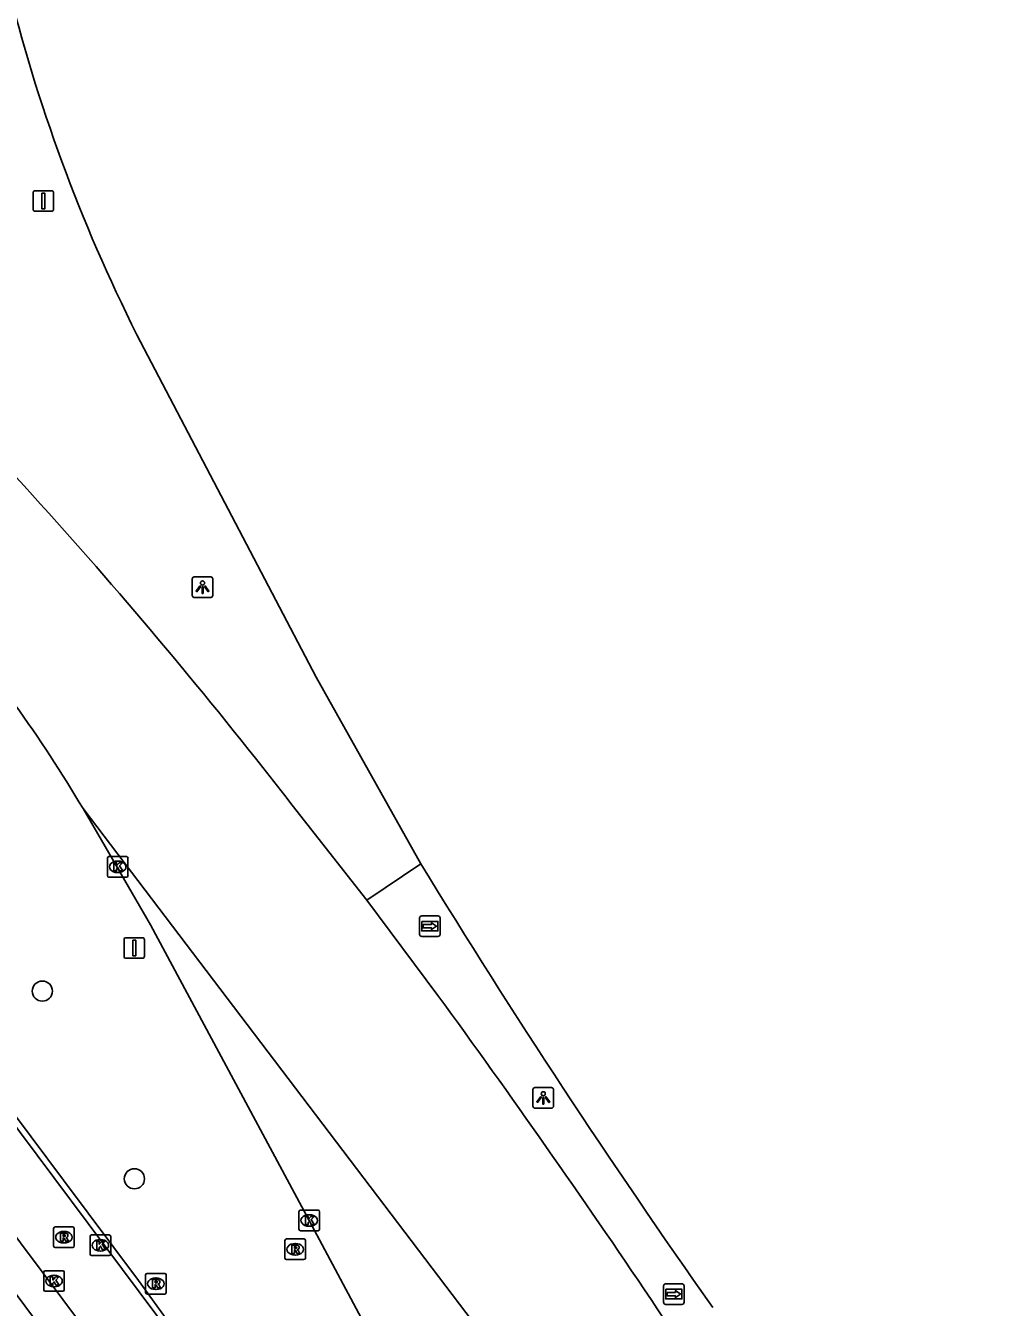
# Model space of a CAD drawing. Extents: x 161477 to 163040, y 383680 to 384868.
# Drawn here: x 162907 to 162954.4, y 384101.2 to 384163.4 of the extents above; entities that cross this region are included whole.
import ezdxf

# ---------------------------------------------------------------- set-up
doc = ezdxf.new("R2010")
doc.units = 0
for name, color, linetype in [('IMGEO_Boom', 7, 'Continuous'), ('IMGEO_Damwand', 7, 'Continuous'), ('IMGEO_Fietspad_gesloten', 7, 'Continuous'), ('IMGEO_Kolk', 7, 'Continuous'), ('IMGEO_Lichtpunt', 7, 'Continuous'), ('IMGEO_Rijbaan_lokaal_gesloten', 7, 'Continuous'), ('IMGEO_Rijbaan_regionaal_gesloten', 7, 'Continuous'), ('IMGEO_Rioolput', 7, 'Continuous'), ('IMGEO_Verkeersbordpaal', 7, 'Continuous'), ('IMGEO_Verkeerseiland_open', 7, 'Continuous'), ('IMGEO_Voetpad_open', 7, 'Continuous'), ('IMGEO_Wegwijzer', 7, 'Continuous')]:
    doc.layers.add(name, color=color, linetype=linetype)

msp = doc.modelspace()

# ---------------------------------------------------------------- linework, layer by layer
at = {"layer": 'IMGEO_Boom'}
for centre in [(162907.835, 384116.542), (162912.303, 384107.434)]:
    msp.add_circle(centre, 0.489, dxfattribs=at)
at = {"layer": 'IMGEO_Damwand'}
for points in [[(162912.498, 384102.495), (162908.856, 384107.373), (162905.715, 384111.58), (162902.34, 384116.101), (162898.087, 384121.796), (162894.497, 384126.604), (162891.054, 384131.215), (162885.633, 384138.476)], [(162912.498, 384102.495), (162913.174, 384101.565), (162913.813, 384100.685)]]:
    msp.add_lwpolyline(points, dxfattribs=at)
at = {"layer": 'IMGEO_Fietspad_gesloten'}
for points in [[(162936.676, 384069.611), (162881.766, 384143.154), (162879.249, 384146.276), (162877.908, 384147.651)], [(162954.425, 384040.799), (162937.22, 384063.568), (162878.377, 384142.332)]]:
    msp.add_lwpolyline(points, dxfattribs=at)
at = {"layer": 'IMGEO_Kolk'}
for p, q in [((162910.991, 384122.146), (162910.991, 384122.998)), ((162911.066, 384123.072), (162911.918, 384123.072)), ((162911.479, 384122.852), (162911.504, 384122.852)), ((162911.992, 384122.998), (162911.992, 384122.146)), ((162911.918, 384122.072), (162911.066, 384122.072)), ((162911.502, 384122.292), (162911.477, 384122.292)), ((162920.286, 384104.984), (162920.286, 384105.836)), ((162920.361, 384105.91), (162921.213, 384105.91)), ((162921.287, 384105.836), (162921.287, 384104.984)), ((162920.797, 384105.13), (162920.772, 384105.13)), ((162920.774, 384105.69), (162920.799, 384105.69)), ((162910.151, 384103.779), (162910.151, 384104.631)), ((162910.226, 384104.705), (162911.078, 384104.705)), ((162910.639, 384104.485), (162910.664, 384104.485)), ((162911.152, 384104.631), (162911.152, 384103.779)), ((162921.213, 384104.91), (162920.361, 384104.91)), ((162910.662, 384103.925), (162910.637, 384103.925)), ((162911.078, 384103.705), (162910.226, 384103.705)), ((162907.901, 384102.045), (162907.901, 384102.897)), ((162907.976, 384102.971), (162908.828, 384102.971)), ((162908.389, 384102.751), (162908.414, 384102.751)), ((162908.902, 384102.897), (162908.902, 384102.045)), ((162908.412, 384102.191), (162908.387, 384102.191)), ((162908.828, 384101.971), (162907.976, 384101.971))]:
    msp.add_line(p, q, dxfattribs=at)
for points in [[(162910.991, 384122.146), (162910.991, 384122.998)], [(162911.066, 384123.072), (162911.918, 384123.072)], [(162911.312, 384122.772), (162911.435, 384122.772), (162911.435, 384122.621), (162911.565, 384122.772), (162911.729, 384122.772), (162911.583, 384122.621), (162911.736, 384122.372), (162911.584, 384122.372), (162911.499, 384122.536), (162911.435, 384122.469), (162911.435, 384122.372), (162911.312, 384122.372), (162911.312, 384122.772)], [(162911.992, 384122.998), (162911.992, 384122.146)], [(162911.918, 384122.072), (162911.066, 384122.072)], [(162920.286, 384104.984), (162920.286, 384105.836)], [(162920.361, 384105.91), (162921.213, 384105.91)], [(162921.287, 384105.836), (162921.287, 384104.984)], [(162920.607, 384105.61), (162920.73, 384105.61), (162920.73, 384105.459), (162920.86, 384105.61), (162921.024, 384105.61), (162920.878, 384105.459), (162921.031, 384105.21), (162920.879, 384105.21), (162920.794, 384105.374), (162920.73, 384105.307), (162920.73, 384105.21), (162920.607, 384105.21), (162920.607, 384105.61)], [(162910.151, 384103.779), (162910.151, 384104.631)], [(162910.226, 384104.705), (162911.078, 384104.705)], [(162911.152, 384104.631), (162911.152, 384103.779)], [(162921.213, 384104.91), (162920.361, 384104.91)], [(162910.472, 384104.405), (162910.595, 384104.405), (162910.595, 384104.254), (162910.725, 384104.405), (162910.889, 384104.405), (162910.743, 384104.254), (162910.896, 384104.005), (162910.744, 384104.005), (162910.659, 384104.169), (162910.595, 384104.102), (162910.595, 384104.005), (162910.472, 384104.005), (162910.472, 384104.405)], [(162911.078, 384103.705), (162910.226, 384103.705)], [(162907.901, 384102.045), (162907.901, 384102.897)], [(162907.976, 384102.971), (162908.828, 384102.971)], [(162908.222, 384102.671), (162908.345, 384102.671), (162908.345, 384102.52), (162908.475, 384102.671), (162908.639, 384102.671), (162908.493, 384102.52), (162908.646, 384102.271), (162908.494, 384102.271), (162908.409, 384102.435), (162908.345, 384102.368), (162908.345, 384102.271), (162908.222, 384102.271), (162908.222, 384102.671)], [(162908.902, 384102.897), (162908.902, 384102.045)], [(162908.828, 384101.971), (162907.976, 384101.971)]]:
    msp.add_lwpolyline(points, dxfattribs=at)
for centre, start, end in [((162911.068, 384122.996), 91.55205, 178.44795), ((162911.068, 384122.996), 91.55205, 178.44795), ((162911.916, 384122.996), 1.55205, 88.44795), ((162911.916, 384122.996), 1.55205, 88.44795), ((162911.068, 384122.148), 181.55205, 268.44795), ((162911.068, 384122.148), 181.55205, 268.44795), ((162911.916, 384122.148), 271.55205, 358.44795), ((162911.916, 384122.148), 271.55205, 358.44795), ((162920.363, 384105.834), 91.55205, 178.44795), ((162920.363, 384105.834), 91.55205, 178.44795), ((162921.211, 384105.834), 1.55205, 88.44795), ((162921.211, 384105.834), 1.55205, 88.44795), ((162910.228, 384104.629), 91.55205, 178.44795), ((162910.228, 384104.629), 91.55205, 178.44795), ((162911.076, 384104.629), 1.55205, 88.44795), ((162911.076, 384104.629), 1.55205, 88.44795), ((162920.363, 384104.986), 181.55205, 268.44795), ((162920.363, 384104.986), 181.55205, 268.44795), ((162921.211, 384104.986), 271.55205, 358.44795), ((162921.211, 384104.986), 271.55205, 358.44795), ((162910.228, 384103.781), 181.55205, 268.44795), ((162910.228, 384103.781), 181.55205, 268.44795), ((162911.076, 384103.781), 271.55205, 358.44795), ((162911.076, 384103.781), 271.55205, 358.44795), ((162907.978, 384102.895), 91.55205, 178.44795), ((162907.978, 384102.895), 91.55205, 178.44795), ((162908.826, 384102.895), 1.55205, 88.44795), ((162908.826, 384102.895), 1.55205, 88.44795), ((162907.978, 384102.047), 181.55205, 268.44795), ((162907.978, 384102.047), 181.55205, 268.44795), ((162908.826, 384102.047), 271.55205, 358.44795), ((162908.826, 384102.047), 271.55205, 358.44795)]:
    msp.add_arc(centre, 0.0765, start, end, dxfattribs=at)
for centre, major_axis, ratio, start_param, end_param in [((162911.478, 384122.572), (-0.387, 0.002), 0.722429, 4.712389, 7.853982), ((162911.503, 384122.572), (-0.39, 0.002), 0.717154, 1.570796, 4.712389), ((162920.773, 384105.41), (-0.387, 0.002), 0.722429, 4.712389, 7.853982), ((162920.798, 384105.41), (-0.39, 0.002), 0.717154, 1.570796, 4.712389), ((162910.638, 384104.205), (-0.387, 0.002), 0.722429, 4.712389, 7.853982), ((162910.663, 384104.205), (-0.39, 0.002), 0.717154, 1.570796, 4.712389), ((162908.388, 384102.471), (-0.387, 0.002), 0.722429, 4.712389, 7.853982), ((162908.413, 384102.471), (-0.39, 0.002), 0.717154, 1.570796, 4.712389)]:
    msp.add_ellipse(centre, major_axis=major_axis, ratio=ratio, start_param=start_param, end_param=end_param, dxfattribs=at)
at = {"layer": 'IMGEO_Lichtpunt'}
for p, q in [((162915.111, 384136.552), (162915.111, 384135.745)), ((162915.111, 384136.552), (162915.111, 384135.745)), ((162916.013, 384136.647), (162915.205, 384136.647)), ((162916.013, 384136.647), (162915.205, 384136.647)), ((162916.107, 384135.745), (162916.107, 384136.552)), ((162916.107, 384135.745), (162916.107, 384136.552)), ((162915.205, 384135.651), (162916.013, 384135.651)), ((162915.205, 384135.651), (162916.013, 384135.651)), ((162931.645, 384111.762), (162931.645, 384110.955)), ((162931.645, 384111.762), (162931.645, 384110.955)), ((162932.547, 384111.857), (162931.739, 384111.857)), ((162932.547, 384111.857), (162931.739, 384111.857)), ((162932.641, 384110.955), (162932.641, 384111.762)), ((162932.641, 384110.955), (162932.641, 384111.762)), ((162931.739, 384110.861), (162932.547, 384110.861)), ((162931.739, 384110.861), (162932.547, 384110.861))]:
    msp.add_line(p, q, dxfattribs=at)
for points in [[(162915.485, 384136.216), (162915.524, 384136.188), (162915.336, 384135.926), (162915.298, 384135.953), (162915.485, 384136.216)], [(162915.697, 384136.188), (162915.735, 384136.215), (162915.922, 384135.953), (162915.883, 384135.925), (162915.697, 384136.188)], [(162915.587, 384136.168), (162915.634, 384136.168), (162915.634, 384135.846), (162915.587, 384135.846), (162915.587, 384136.168)], [(162932.019, 384111.426), (162932.058, 384111.398), (162931.87, 384111.136), (162931.832, 384111.163), (162932.019, 384111.426)], [(162932.121, 384111.378), (162932.168, 384111.378), (162932.168, 384111.056), (162932.121, 384111.056), (162932.121, 384111.378)], [(162932.231, 384111.398), (162932.269, 384111.425), (162932.456, 384111.163), (162932.417, 384111.135), (162932.231, 384111.398)]]:
    msp.add_lwpolyline(points, dxfattribs=at)
for centre in [(162915.61, 384136.35), (162932.144, 384111.56)]:
    msp.add_circle(centre, 0.0994, dxfattribs=at)
for centre, start, end in [((162915.205, 384136.552), 90, 180), ((162915.205, 384136.552), 90, 180), ((162916.013, 384136.552), 0, 90), ((162916.013, 384136.552), 0, 90), ((162915.205, 384135.745), 180, 270), ((162915.205, 384135.745), 180, 270), ((162916.013, 384135.745), 270, 0), ((162916.013, 384135.745), 270, 360), ((162931.739, 384111.762), 90, 180), ((162931.739, 384111.762), 90, 180), ((162932.547, 384111.762), 0, 90), ((162932.547, 384111.762), 0, 90), ((162931.739, 384110.955), 180, 270), ((162931.739, 384110.955), 180, 270), ((162932.547, 384110.955), 270, 0), ((162932.547, 384110.955), 270, 360)]:
    msp.add_arc(centre, 0.0946, start, end, dxfattribs=at)
at = {"layer": 'IMGEO_Rijbaan_lokaal_gesloten'}
msp.add_lwpolyline([(162909.809, 384125.408), (162913.085, 384119.757), (162920.788, 384105.411), (162937.626, 384073.878), (162939.169, 384071.004)], dxfattribs=at)
at = {"layer": 'IMGEO_Rijbaan_regionaal_gesloten'}
for points in [[(162912.424, 384148.396), (162921.122, 384131.778), (162926.206, 384122.722)], [(162909.809, 384125.408), (162932.721, 384095.239), (162944.7, 384074.163)], [(162923.585, 384120.96), (162919.96, 384125.573)], [(162927.034, 384116.336), (162923.585, 384120.96)]]:
    msp.add_lwpolyline(points, dxfattribs=at)
for centre, radius, start, end in [((162985.355, 384184.962), 81.584, 193.75703, 206.62832), ((162719.767, 383969.703), 253.772, 42.06942, 46.3684), ((162716.336, 383967.808), 257.59, 37.76798, 41.87101), ((162847.204, 384088.011), 72.924, 30.8523, 40.33903), ((163256.7, 384324.721), 387.337, 211.4334, 215.24625), ((162525.618, 383824.071), 496.542, 33.97725, 36.05782), ((162665.467, 383924.25), 324.621, 29.78163, 33.1092)]:
    msp.add_arc(centre, radius, start, end, dxfattribs=at)
at = {"layer": 'IMGEO_Rioolput'}
for p, q in [((162908.457, 384105.098), (162909.309, 384105.098)), ((162908.382, 384104.172), (162908.382, 384105.024)), ((162908.87, 384104.878), (162908.895, 384104.878)), ((162909.383, 384105.024), (162909.383, 384104.172)), ((162919.68, 384104.512), (162920.532, 384104.512)), ((162909.309, 384104.098), (162908.457, 384104.098)), ((162908.893, 384104.318), (162908.868, 384104.318)), ((162919.605, 384103.586), (162919.605, 384104.438)), ((162920.093, 384104.292), (162920.118, 384104.292)), ((162920.606, 384104.438), (162920.606, 384103.586)), ((162920.532, 384103.512), (162919.68, 384103.512)), ((162920.116, 384103.732), (162920.091, 384103.732)), ((162912.845, 384101.913), (162912.845, 384102.765)), ((162912.92, 384102.839), (162913.772, 384102.839)), ((162913.333, 384102.619), (162913.358, 384102.619)), ((162913.846, 384102.765), (162913.846, 384101.913)), ((162913.356, 384102.059), (162913.331, 384102.059)), ((162913.772, 384101.839), (162912.92, 384101.839))]:
    msp.add_line(p, q, dxfattribs=at)
for points in [[(162908.457, 384105.098), (162909.309, 384105.098)], [(162908.382, 384104.172), (162908.382, 384105.024)], [(162908.971, 384104.796), (162908.719, 384104.798), (162908.719, 384104.398)], [(162908.719, 384104.398), (162908.843, 384104.398), (162908.843, 384104.56), (162908.854, 384104.56)], [(162908.897, 384104.717), (162908.843, 384104.717), (162908.843, 384104.636)], [(162908.843, 384104.636), (162908.895, 384104.636)], [(162908.901, 384104.531), (162908.972, 384104.398), (162909.112, 384104.398), (162909.047, 384104.524)], [(162909.383, 384105.024), (162909.383, 384104.172)], [(162919.68, 384104.512), (162920.532, 384104.512)], [(162909.309, 384104.098), (162908.457, 384104.098)], [(162919.605, 384103.586), (162919.605, 384104.438)], [(162920.194, 384104.21), (162919.942, 384104.212), (162919.942, 384103.812)], [(162919.942, 384103.812), (162920.066, 384103.812), (162920.066, 384103.974), (162920.077, 384103.974)], [(162920.12, 384104.131), (162920.066, 384104.131), (162920.066, 384104.05)], [(162920.066, 384104.05), (162920.118, 384104.05)], [(162920.124, 384103.945), (162920.195, 384103.812), (162920.335, 384103.812), (162920.27, 384103.938)], [(162920.606, 384104.438), (162920.606, 384103.586)], [(162920.532, 384103.512), (162919.68, 384103.512)], [(162912.845, 384101.913), (162912.845, 384102.765)], [(162912.92, 384102.839), (162913.772, 384102.839)], [(162913.846, 384102.765), (162913.846, 384101.913)], [(162913.434, 384102.537), (162913.182, 384102.539), (162913.182, 384102.139)], [(162913.182, 384102.139), (162913.306, 384102.139), (162913.306, 384102.301), (162913.317, 384102.301)], [(162913.36, 384102.458), (162913.306, 384102.458), (162913.306, 384102.377)], [(162913.306, 384102.377), (162913.358, 384102.377)], [(162913.364, 384102.272), (162913.435, 384102.139), (162913.575, 384102.139), (162913.51, 384102.265)], [(162913.772, 384101.839), (162912.92, 384101.839)]]:
    msp.add_lwpolyline(points, dxfattribs=at)
for centre, radius, start, end in [((162908.459, 384105.022), 0.0765, 91.55205, 178.44795), ((162908.459, 384105.022), 0.0765, 91.55205, 178.44795), ((162909.307, 384105.022), 0.0765, 1.55205, 88.44795), ((162909.307, 384105.022), 0.0765, 1.55205, 88.44795), ((162908.853, 384104.507), 0.0533, 26.02933, 88.69889), ((162908.879, 384104.825), 0.19, 274.7715, 282.96867), ((162908.903, 384104.621), 0.0964, 77.00612, 93.18647), ((162908.917, 384104.678), 0.0378, 276.66336, 79.67722), ((162908.97, 384104.686), 0.109, 350.36119, 89.41601), ((162908.968, 384104.686), 0.112, 277.58423, 350.98172), ((162908.952, 384104.471), 0.108, 29.51342, 73.79051), ((162919.682, 384104.436), 0.0765, 91.55205, 178.44795), ((162919.682, 384104.436), 0.0765, 91.55205, 178.44795), ((162920.53, 384104.436), 0.0765, 1.55205, 88.44795), ((162920.53, 384104.436), 0.0765, 1.55205, 88.44795), ((162908.459, 384104.174), 0.0765, 181.55205, 268.44795), ((162908.459, 384104.174), 0.0765, 181.55205, 268.44795), ((162909.307, 384104.174), 0.0765, 271.55205, 358.44795), ((162909.307, 384104.174), 0.0765, 271.55205, 358.44795), ((162920.076, 384103.921), 0.0533, 26.02933, 88.69889), ((162920.102, 384104.239), 0.19, 274.7715, 282.96867), ((162920.126, 384104.035), 0.0964, 77.00612, 93.18647), ((162920.14, 384104.092), 0.0378, 276.66336, 79.67722), ((162920.193, 384104.1), 0.109, 350.36119, 89.41601), ((162920.191, 384104.1), 0.112, 277.58423, 350.98172), ((162920.175, 384103.885), 0.108, 29.51342, 73.79051), ((162919.682, 384103.588), 0.0765, 181.55205, 268.44795), ((162919.682, 384103.588), 0.0765, 181.55205, 268.44795), ((162920.53, 384103.588), 0.0765, 271.55205, 358.44795), ((162920.53, 384103.588), 0.0765, 271.55205, 358.44795), ((162912.922, 384102.763), 0.0765, 91.55205, 178.44795), ((162912.922, 384102.763), 0.0765, 91.55205, 178.44795), ((162913.77, 384102.763), 0.0765, 1.55205, 88.44795), ((162913.77, 384102.763), 0.0765, 1.55205, 88.44795), ((162913.316, 384102.248), 0.0533, 26.02933, 88.69889), ((162913.342, 384102.566), 0.19, 274.7715, 282.96867), ((162913.366, 384102.362), 0.0964, 77.00612, 93.18647), ((162913.38, 384102.419), 0.0378, 276.66336, 79.67722), ((162913.433, 384102.427), 0.109, 350.36119, 89.41601), ((162913.431, 384102.427), 0.112, 277.58423, 350.98172), ((162913.415, 384102.212), 0.108, 29.51342, 73.79051), ((162912.922, 384101.915), 0.0765, 181.55205, 268.44795), ((162912.922, 384101.915), 0.0765, 181.55205, 268.44795), ((162913.77, 384101.915), 0.0765, 271.55205, 358.44795), ((162913.77, 384101.915), 0.0765, 271.55205, 358.44795)]:
    msp.add_arc(centre, radius, start, end, dxfattribs=at)
for centre, major_axis, ratio, start_param, end_param in [((162908.869, 384104.598), (-0.387, 0.002), 0.722429, 4.712389, 7.853982), ((162908.894, 384104.598), (-0.39, 0.002), 0.717154, 1.570796, 4.712389), ((162920.092, 384104.012), (-0.387, 0.002), 0.722429, 4.712389, 7.853982), ((162920.117, 384104.012), (-0.39, 0.002), 0.717154, 1.570796, 4.712389), ((162913.332, 384102.339), (-0.387, 0.002), 0.722429, 4.712389, 7.853982), ((162913.357, 384102.339), (-0.39, 0.002), 0.717154, 1.570796, 4.712389)]:
    msp.add_ellipse(centre, major_axis=major_axis, ratio=ratio, start_param=start_param, end_param=end_param, dxfattribs=at)
at = {"layer": 'IMGEO_Verkeersbordpaal'}
for p, q in [((162907.387, 384154.491), (162907.387, 384155.291)), ((162907.387, 384155.291), (162907.387, 384154.491)), ((162907.487, 384155.391), (162908.277, 384155.391)), ((162908.277, 384155.391), (162907.487, 384155.391)), ((162908.377, 384155.291), (162908.377, 384154.491)), ((162908.377, 384154.491), (162908.377, 384155.291)), ((162908.277, 384154.391), (162907.487, 384154.391)), ((162907.487, 384154.391), (162908.277, 384154.391)), ((162911.799, 384118.233), (162911.799, 384119.033)), ((162911.799, 384119.033), (162911.799, 384118.233)), ((162911.899, 384119.133), (162912.689, 384119.133)), ((162912.689, 384119.133), (162911.899, 384119.133)), ((162912.789, 384119.033), (162912.789, 384118.233)), ((162912.789, 384118.233), (162912.789, 384119.033)), ((162912.689, 384118.133), (162911.899, 384118.133)), ((162911.899, 384118.133), (162912.689, 384118.133))]:
    msp.add_line(p, q, dxfattribs=at)
for points in [[(162907.807, 384155.266), (162907.957, 384155.266), (162907.957, 384154.516), (162907.807, 384154.516), (162907.807, 384155.266)], [(162912.219, 384119.008), (162912.369, 384119.008), (162912.369, 384118.258), (162912.219, 384118.258), (162912.219, 384119.008)]]:
    msp.add_lwpolyline(points, dxfattribs=at)
for centre, start, end in [((162907.487, 384155.291), 90, 180), ((162907.487, 384155.291), 90, 180), ((162908.277, 384155.291), 0, 90), ((162908.277, 384155.291), 360, 90), ((162907.487, 384154.491), 180, 270), ((162907.487, 384154.491), 180, 270), ((162908.277, 384154.491), 270, 0), ((162908.277, 384154.491), 270, 0), ((162911.899, 384119.033), 90, 180), ((162911.899, 384119.033), 90, 180), ((162912.689, 384119.033), 0, 90), ((162912.689, 384119.033), 360, 90), ((162911.899, 384118.233), 180, 270), ((162911.899, 384118.233), 180, 270), ((162912.689, 384118.233), 270, 0), ((162912.689, 384118.233), 270, 0)]:
    msp.add_arc(centre, 0.1, start, end, dxfattribs=at)
at = {"layer": 'IMGEO_Verkeerseiland_open'}
msp.add_lwpolyline([(162923.585, 384120.96), (162926.206, 384122.722)], dxfattribs=at)
at = {"layer": 'IMGEO_Voetpad_open'}
msp.add_lwpolyline([(162879.349, 384138.29), (162909.262, 384098.201), (162910.416, 384096.403), (162911.211, 384094.666), (162911.778, 384093.171)], dxfattribs=at)
at = {"layer": 'IMGEO_Wegwijzer'}
for p, q in [((162926.146, 384119.294), (162926.146, 384120.094)), ((162926.146, 384120.094), (162926.146, 384119.294)), ((162926.246, 384120.194), (162927.036, 384120.194)), ((162927.036, 384120.194), (162926.246, 384120.194)), ((162927.136, 384120.094), (162927.136, 384119.294)), ((162927.136, 384119.294), (162927.136, 384120.094)), ((162927.036, 384119.194), (162926.246, 384119.194)), ((162926.246, 384119.194), (162927.036, 384119.194)), ((162937.985, 384101.437), (162937.985, 384102.237)), ((162937.985, 384102.237), (162937.985, 384101.437)), ((162938.085, 384102.337), (162938.875, 384102.337)), ((162938.875, 384102.337), (162938.085, 384102.337)), ((162938.975, 384102.237), (162938.975, 384101.437)), ((162938.975, 384101.437), (162938.975, 384102.237)), ((162938.875, 384101.337), (162938.085, 384101.337)), ((162938.085, 384101.337), (162938.875, 384101.337))]:
    msp.add_line(p, q, dxfattribs=at)
for points in [[(162926.247, 384119.926), (162927.035, 384119.926), (162927.035, 384119.462), (162926.247, 384119.462), (162926.247, 384119.926)], [(162926.312, 384119.778), (162926.312, 384119.694), (162926.312, 384119.61), (162926.723, 384119.61), (162926.723, 384119.527), (162926.97, 384119.694), (162926.723, 384119.861), (162926.723, 384119.778), (162926.312, 384119.778)], [(162938.086, 384102.069), (162938.874, 384102.069), (162938.874, 384101.605), (162938.086, 384101.605), (162938.086, 384102.069)], [(162938.151, 384101.921), (162938.151, 384101.837), (162938.151, 384101.753), (162938.562, 384101.753), (162938.562, 384101.67), (162938.809, 384101.837), (162938.562, 384102.004), (162938.562, 384101.921), (162938.151, 384101.921)]]:
    msp.add_lwpolyline(points, dxfattribs=at)
for centre, start, end in [((162926.246, 384120.094), 90, 180), ((162926.246, 384120.094), 90, 180), ((162927.036, 384120.094), 0, 90), ((162927.036, 384120.094), 360, 90), ((162926.246, 384119.294), 180, 270), ((162926.246, 384119.294), 180, 270), ((162927.036, 384119.294), 270, 0), ((162927.036, 384119.294), 270, 0), ((162938.085, 384102.237), 90, 180), ((162938.085, 384102.237), 90, 180), ((162938.875, 384102.237), 0, 90), ((162938.875, 384102.237), 360, 90), ((162938.085, 384101.437), 180, 270), ((162938.085, 384101.437), 180, 270), ((162938.875, 384101.437), 270, 0), ((162938.875, 384101.437), 270, 0)]:
    msp.add_arc(centre, 0.1, start, end, dxfattribs=at)

doc.saveas('drawing.dxf')
